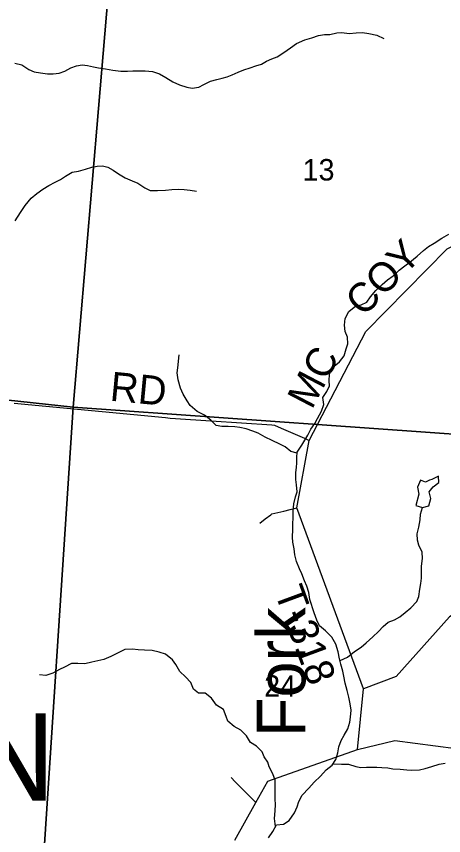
# Model space of a CAD drawing. Extents: x 1715311 to 2083412, y 146837 to 553079.
# Drawn here: x 1911437 to 1915840, y 321945 to 330390 of the extents above; entities that cross this region are included whole.
import ezdxf

# ---------------------------------------------------------------- set-up
doc = ezdxf.new("R2010")
doc.units = 0
for name, color, linetype in [('GM_X_Minor_Lake', 7, 'Continuous'), ('GM_X_Minor_River', 7, 'Continuous'), ('GM_X_Minor_River_Text', 7, 'Continuous'), ('GM_X_Section', 7, 'Continuous'), ('GM_X_Section_Text', 7, 'Continuous'), ('GM_X_State_Route', 7, 'Continuous'), ('GM_X_Township_Road', 7, 'Continuous'), ('GM_X_Township_Road_Text', 7, 'Continuous'), ('GM_X_Township_Text', 7, 'Continuous')]:
    doc.layers.add(name, color=color, linetype=linetype)

msp = doc.modelspace()

# ---------------------------------------------------------------- linework, layer by layer
at = {"layer": 'GM_X_Minor_Lake'}
for points in [[(1915555.6, 325348.1), (1915621.4, 325327.8), (1915689.4, 325345.6), (1915709.7, 325421.6), (1915691.9, 325489.7), (1915734.1, 325541.6), (1915790.2, 325585.4), (1915788.4, 325651.5), (1915718.4, 325617.7), (1915695.7, 325607.5)], [(1915695.7, 325607.5), (1915652.4, 325587.9), (1915600.5, 325608.1), (1915570.3, 325538.2), (1915584, 325466.1), (1915555.6, 325348.1)]]:
    msp.add_lwpolyline(points, dxfattribs=at)
at = {"layer": 'GM_X_Minor_River'}
for points in [[(1911421.9, 329908.5), (1911493.7, 329892.2), (1911565.4, 329843.9), (1911621.3, 329819.7), (1911687.1, 329807.5), (1911757, 329797.2), (1911816.9, 329797), (1911876.9, 329804.7), (1911936.9, 329826.5), (1911998.9, 329858.3), (1912056.9, 329880.1), (1912114.9, 329889.9), (1912170.8, 329883.7), (1912230.7, 329869.5), (1912282.6, 329859.2), (1912356.4, 329849), (1912432.3, 329836.7), (1912514.1, 329826.4), (1912582, 329824.1), (1912636, 329827.9), (1912705.9, 329829.7), (1912765.8, 329827.4), (1912839.7, 329821.2), (1912911.5, 329798.9), (1912977.3, 329760.6), (1913051, 329716.3), (1913118.8, 329684), (1913194.6, 329659.7), (1913248.5, 329649.5), (1913316.5, 329661.3), (1913370.5, 329687.1), (1913438.5, 329720.9), (1913504.5, 329738.6), (1913558.5, 329752.5), (1913610.5, 329766.3), (1913662.5, 329786.1), (1913724.5, 329813.9), (1913782.5, 329837.7), (1913846.5, 329859.5), (1913906.5, 329879.2), (1913964.5, 329899), (1914016.5, 329926.9), (1914070.6, 329950.7), (1914124.6, 329972.5), (1914194.6, 330016.3), (1914260.7, 330066.1), (1914322.8, 330111.9), (1914408.9, 330149.6), (1914480.8, 330169.3), (1914550.8, 330193.1), (1914612.8, 330202.9), (1914666.7, 330204.7), (1914740.7, 330220.4), (1914792.6, 330222.2), (1914866.5, 330213.9), (1914938.4, 330219.7), (1915004.4, 330225.4), (1915068.2, 330215.2), (1915152.1, 330194.9), (1915223.8, 330162.6)], [(1911425.8, 328281.3), (1911480.1, 328367.2), (1911526.3, 328441.1), (1911588.5, 328514.9), (1911648.6, 328564.7), (1911708.7, 328610.5), (1911770.8, 328648.3), (1911836.8, 328682.1), (1911892.8, 328707.9), (1911942.9, 328743.7), (1912010.9, 328783.5), (1912076.9, 328795.3), (1912148.9, 328815), (1912214.9, 328834.8), (1912270.8, 328846.6), (1912324.8, 328850.4), (1912380.7, 328836.2), (1912434.5, 328806), (1912490.2, 328765.7), (1912560, 328725.4), (1912629.8, 328695.1), (1912689.6, 328670.9), (1912759.4, 328622.6), (1912815.2, 328596.4), (1912893.1, 328594.1), (1912975, 328599.8), (1913040.9, 328605.6), (1913110.9, 328609.3), (1913166.8, 328607.1), (1913228.7, 328596.9), (1913292.5, 328586.6)], [(1914847.5, 323439.3), (1914825.8, 323517.4), (1914812.1, 323589.5), (1914800.3, 323639.6), (1914780.6, 323713.8), (1914768.8, 323767.8), (1914753.1, 323837.9), (1914729.4, 323918.1), (1914689.7, 323992.3), (1914622, 324054.6), (1914560.3, 324106.8), (1914532.6, 324167), (1914506.9, 324241.1), (1914461.5, 324379.4), (1914451.7, 324451.5), (1914432, 324517.6), (1914406.2, 324571.7), (1914378.5, 324643.9), (1914354.8, 324694), (1914323.1, 324772.1), (1914307.3, 324838.2), (1914299.6, 324902.3), (1914285.9, 324968.4), (1914284.1, 325022.5), (1914286.3, 325100.5), (1914286.6, 325164.6), (1914288.8, 325214.6), (1914289.1, 325294.6), (1914297.3, 325364.7), (1914313.6, 325436.6), (1914329.7, 325488.6), (1914324, 325562.7), (1914318.2, 325614.8), (1914318.5, 325688.8), (1914322.7, 325738.8), (1914328.8, 325788.8), (1914327, 325842.9), (1914331.2, 325896.9), (1914377.4, 325968.8), (1914411.6, 326020.7), (1914439.7, 326072.6), (1914471.9, 326136.6), (1914512.1, 326192.5), (1914540.2, 326244.4), (1914580.5, 326320.3), (1914606.7, 326390.2), (1914597, 326462.3), (1914635.1, 326522.2), (1914663.3, 326580.2), (1914661.5, 326632.2), (1914663.8, 326702.3), (1914696, 326772.2), (1914768.1, 326828), (1914816.3, 326889.8), (1914836.5, 326961.8), (1914852.7, 327013.8), (1914848.9, 327083.9), (1914825.2, 327140), (1914817.4, 327206.1), (1914825.7, 327274.1), (1914863.9, 327348), (1914934, 327407.8), (1914992, 327415.6), (1915048, 327445.4), (1915086.2, 327497.3), (1915140.3, 327563.1), (1915206.5, 327624.9), (1915262.6, 327674.8), (1915318.7, 327716.6), (1915382.8, 327774.4), (1915438.9, 327818.2), (1915493, 327856), (1915567.1, 327919.8), (1915633.2, 327975.6), (1915685.3, 328017.5), (1915743.3, 328053.3), (1915821.4, 328105), (1915893.5, 328144.8)], [(1914330.5, 325887.2), (1914267.4, 325905.1), (1914205.6, 325953.4), (1914153.8, 325981.6), (1914072, 326018), (1914002.2, 326052.2), (1913928.5, 326092.5), (1913872.6, 326114.8), (1913806.8, 326139), (1913739, 326153.3), (1913687, 326157.5), (1913621.1, 326163.7), (1913555.2, 326161.9), (1913497.4, 326174.2), (1913439.6, 326226.4), (1913375.9, 326280.7), (1913300.1, 326317), (1913228.5, 326377.3), (1913196.7, 326427.5), (1913155, 326495.6), (1913127.3, 326557.8), (1913103.6, 326644), (1913095.9, 326716), (1913100.1, 326766), (1913116.5, 326902.1)], [(1914772.9, 323749), (1914848.7, 323783.5), (1914920.9, 323843.3), (1914988.9, 323889.1), (1915041, 323933), (1915111.2, 323992.8), (1915169.3, 324048.6), (1915217.4, 324102.4), (1915269.5, 324146.3), (1915333.5, 324168.1), (1915387.6, 324201.9), (1915443.7, 324243.7), (1915503.8, 324293.5), (1915563.9, 324357.4), (1915584.1, 324411.3), (1915594.3, 324485.3), (1915604.6, 324545.3), (1915610.7, 324599.4), (1915612.9, 324655.4), (1915613.2, 324723.5), (1915621.5, 324801.5), (1915619.7, 324867.5), (1915586, 324939.7), (1915570.2, 324991.8), (1915566.5, 325055.8), (1915584.7, 325125.8), (1915599, 325199.8), (1915603.2, 325259.9), (1915621.4, 325327.8)], [(1914108.8, 322039.5), (1914097.6, 322123.1), (1914103.9, 322199.1), (1914108.1, 322267.2), (1914104.3, 322319.2), (1914102.6, 322401.3), (1914103, 322515.3), (1914079.3, 322581.5), (1914041.6, 322653.7), (1914027.8, 322703.8), (1913992.1, 322757.9), (1913970.3, 322810), (1913912.6, 322866.3), (1913848.8, 322904.6), (1913807.1, 322974.8), (1913749.4, 323031), (1913681.6, 323069.3), (1913617.9, 323123.5), (1913600.1, 323173.6), (1913572.4, 323245.8), (1913498.7, 323288.1), (1913449, 323360.3), (1913383.3, 323412.6), (1913313.4, 323412.9), (1913261.6, 323455.1), (1913233.9, 323523.2), (1913180.2, 323583.5), (1913120.5, 323637.7), (1913078.8, 323707.9), (1913045, 323758.1), (1912973.3, 323816.4), (1912907.5, 323834.7), (1912835.6, 323853), (1912757.8, 323857.2), (1912691.9, 323861.5), (1912633.9, 323865.7), (1912556, 323864), (1912480, 323826.2), (1912412, 323790.5), (1912339.9, 323760.7), (1912276, 323746.9), (1912214, 323733.2), (1912144, 323715.4), (1912070.1, 323719.7), (1912004.2, 323717.9), (1911934.2, 323682.2), (1911882.2, 323656.3), (1911814.1, 323618.6), (1911742.1, 323596.8), (1911676.2, 323601.1)], [(1914036.9, 321921.2), (1914081.1, 321989.1), (1914117.3, 322055), (1914189.2, 322062.7), (1914249.3, 322102.5), (1914303.5, 322178.4), (1914331.7, 322242.3), (1914347.9, 322298.3), (1914384.1, 322362.2), (1914450.3, 322434), (1914506.4, 322495.9), (1914570.6, 322557.7), (1914628.7, 322621.5), (1914690.8, 322671.3), (1914729, 322731.2), (1914751.2, 322799.2), (1914759.4, 322861.2), (1914785.7, 322927.2), (1914815.8, 322981.1), (1914852, 323045), (1914872.2, 323113), (1914880.4, 323167), (1914886.7, 323237), (1914876.9, 323305.1), (1914863.2, 323373.2), (1914847.5, 323439.3)], [(1914698.9, 322683.9), (1914786.7, 322681), (1914860.6, 322680.7), (1914934.5, 322658.5), (1914986.3, 322646.2), (1915046.3, 322650), (1915152.1, 322649.7), (1915204.1, 322647.5), (1915266, 322645.2), (1915317.9, 322635.1), (1915393.8, 322630.8), (1915461.6, 322624.5), (1915513.6, 322620.3), (1915591.5, 322624.1), (1915651.4, 322637.8), (1915717.4, 322657.6), (1915793.4, 322681.4), (1915855.4, 322693.1)]]:
    msp.add_lwpolyline(points, dxfattribs=at)
at = {"layer": 'GM_X_Section'}
for points in [[(1912477.9, 331751.8), (1912022.8, 326362.1), (1905895.5, 327024.8), (1906304.2, 332238.5)], [(1917079.6, 331360.3), (1916670.6, 326030.5), (1912022.8, 326362.1), (1912477.9, 331751.8)], [(1905895.5, 327024.8), (1912022.8, 326362.1), (1911675.8, 321070.3), (1905532, 321487)], [(1912022.8, 326362.1), (1916670.6, 326030.5), (1916285.7, 320742.7), (1911675.8, 321070.3)]]:
    msp.add_lwpolyline(points, close=True, dxfattribs=at)
at = {"layer": 'GM_X_State_Route'}
msp.add_lwpolyline([(1913690, 321896.9), (1913905.1, 322285.8), (1914027.3, 322506.7), (1914952.9, 322833.7), (1915336.3, 322924.1), (1916385.8, 322789.2), (1917066.4, 322701.7), (1917361.8, 322403), (1918068.2, 322080.1), (1919628, 321789.1)], dxfattribs=at)
at = {"layer": 'GM_X_Township_Road'}
for points in [[(1914952.9, 322833.7), (1915013, 323458.9), (1914328.4, 325322.6), (1914453.1, 326019.1), (1915040, 327142.3), (1915875.2, 327992.7), (1916676.4, 328397.9), (1916725.4, 328449.4)], [(1911414.5, 326402.8), (1912974.4, 326254.3), (1913023, 326249.6), (1913078.4, 326245.8), (1913442.3, 326221.5)], [(1913442.3, 326221.5), (1913443.2, 326221.4), (1914068.6, 326179.5), (1914096.6, 326177.5), (1914166.3, 326146.5), (1914405, 326040.6), (1914453.1, 326019.1)], [(1913946.4, 325166.7), (1914002.2, 325209.2), (1914058.1, 325251.6), (1914070.5, 325261), (1914191.9, 325290), (1914260.1, 325306.3), (1914328.4, 325322.6)], [(1915991.5, 324259), (1915990.2, 324258.2), (1915900.4, 324201.1), (1915352.9, 323586.1), (1915013, 323458.9)], [(1913905.1, 322285.8), (1913862.5, 322328.8), (1913692.5, 322500.6), (1913649.9, 322543.5)]]:
    msp.add_lwpolyline(points, dxfattribs=at)

# ---------------------------------------------------------------- texts
at = {"layer": 'GM_X_Minor_River_Text'}
msp.add_text('Fork', height=500.04, rotation=90.00032, dxfattribs=at).set_placement((1914415.3, 322960.1))
at = {"layer": 'GM_X_Section_Text'}
for s, p in [('13', (1914386.9, 328698.2)), ('24', (1913990.9, 323375.9))]:
    msp.add_text(s, height=221, rotation=0.00001, dxfattribs=at).set_placement(p)
at = {"layer": 'GM_X_Township_Road_Text'}
for s, rotation, p in [('COY', 45.43381, (1915013.4, 327284.7)), ('MC', 62.44848, (1914482.4, 326328.1)), ('RD', 354.58208, (1912393.7, 326429.5)), ('T-318', 290.29363, (1914094.3, 324456.1))]:
    msp.add_text(s, height=300, rotation=rotation, dxfattribs=at).set_placement(p)
at = {"layer": 'GM_X_Township_Text'}
msp.add_text('HAMILTON', height=900, rotation=0.00001, dxfattribs=at).set_placement((1905618, 322306.9))

doc.saveas('drawing.dxf')
